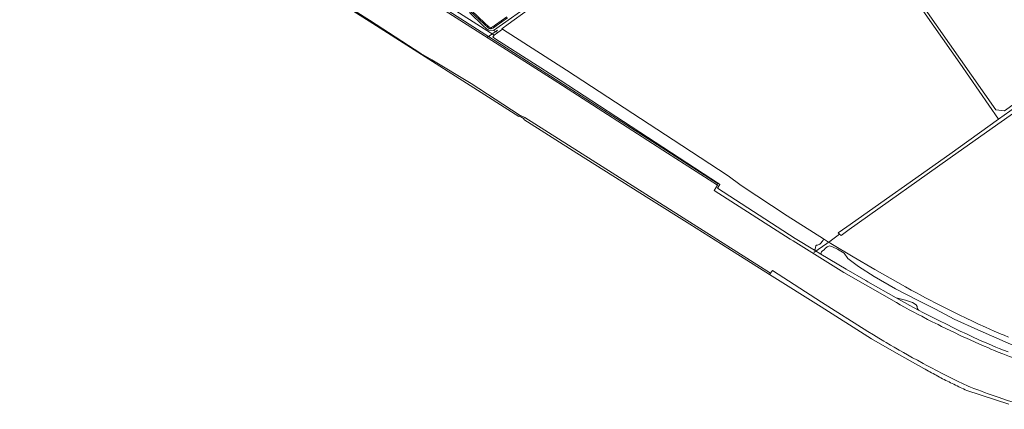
# Model space of a CAD drawing. Header units: metres. Extents: x 138165 to 154469, y 480134 to 494189.
# Tile 945 of 1056: x 151000 to 152161, y 480198 to 480657. Entities that reach past the tile are written whole.
import ezdxf

# ---------------------------------------------------------------- set-up
doc = ezdxf.new("R2010")
doc.units = ezdxf.units.M
doc.header["$LTSCALE"] = 0.001
doc.header["$MEASUREMENT"] = 0
for name, color, linetype, lineweight in [('TOP-L-duiker', 7, 'Continuous', 0), ('TOP-L-topo objecten vlak', 7, 'Continuous', 0), ('TOP-L-water beschoeiing', 7, 'Continuous', 0)]:
    doc.layers.add(name, color=color, linetype=linetype, lineweight=lineweight)

msp = doc.modelspace()

# ---------------------------------------------------------------- linework, layer by layer
at = {"layer": 'TOP-L-duiker', "flags": 128}
for points in [[(151551, 480636.2), (151563.3, 480644.8)], [(151936.3, 480382.8), (151956.5, 480397)]]:
    msp.add_lwpolyline(points, dxfattribs=at)
at = {"layer": 'TOP-L-topo objecten vlak', "flags": 128}
for points in [[(151558.6, 480644.5), (151607.7, 480679.1), (151733.7, 480767.9), (151736.1, 480769.4), (151737.5, 480770.9), (151739.6, 480772.3), (151905.8, 480889.4), (151907.9, 480886.2)], [(151569, 480645.8), (151568.2, 480646.2), (151575.8, 480652), (151600, 480669), (151680.9, 480725.9), (151715.4, 480750.6), (151781.9, 480797.2), (151849.2, 480844.7), (151907, 480885.5), (151907.9, 480886.2)], [(151911, 480886.6), (151938.7, 480847.8), (152010.6, 480745.2), (152015.3, 480738.5), (152034, 480711.8), (152108.2, 480605.8), (152154, 480540.1)], [(152274, 480630.8), (152258.9, 480620), (152161, 480549.9), (152150.8, 480550.8), (151913.8, 480888.7)], [(151822.5, 480462.2), (151763.5, 480500), (151634.3, 480583), (151436.9, 480709), (151344, 480768.2)], [(151823.6, 480463.9), (151767.3, 480500), (151635.4, 480584.5), (151438.2, 480710.8), (151345.4, 480769.8)], [(151559.4, 480639.1), (151441.2, 480714.3), (151348.6, 480773.5)], [(151368.3, 480683.1), (151412, 480655.4), (151588.3, 480543.1), (151588.9, 480543.9), (151594.7, 480540.2), (151594.2, 480539.4), (151656.7, 480500), (151741.7, 480446.5), (151789.9, 480416.2), (151827.4, 480392.6), (151884.1, 480356.9)], [(151369, 480684.1), (151398.6, 480665.3), (151412.5, 480656.5), (151472.9, 480617.5), (151485.9, 480609.7), (151532.3, 480581.9), (151588.9, 480545.1), (151595.7, 480541.9), (151885.3, 480358.5)], [(151530.2, 480665.5), (151546, 480650.4), (151550.3, 480646.4), (151550.5, 480646.3), (151550.6, 480646.2), (151550.7, 480646.2), (151550.8, 480646.1), (151550.9, 480646), (151551.7, 480645.5), (151551.9, 480645.4), (151552, 480645.3), (151552.1, 480645.3), (151552.2, 480645.2), (151552.3, 480645.2), (151552.4, 480645.1), (151552.5, 480645.1), (151552.7, 480645), (151552.8, 480645), (151552.9, 480644.9), (151553, 480644.9), (151553.2, 480644.9), (151553.3, 480644.8), (151553.4, 480644.8), (151553.5, 480644.8), (151558.6, 480644.5)], [(151575.1, 480659.2), (151561.8, 480649.8), (151558.6, 480647.6), (151558.5, 480647.5), (151558.4, 480647.5), (151558.4, 480647.5), (151558.3, 480647.4), (151558.2, 480647.4), (151558.2, 480647.3), (151558.1, 480647.3), (151558, 480647.3), (151556.7, 480646.7), (151556.6, 480646.7), (151556.5, 480646.7), (151556.5, 480646.7), (151556.4, 480646.6), (151556.3, 480646.6), (151556.3, 480646.6), (151556.2, 480646.6), (151556.1, 480646.6), (151556, 480646.6), (151556, 480646.5), (151555.9, 480646.5), (151555.8, 480646.5), (151555.7, 480646.5), (151555.7, 480646.5), (151555.6, 480646.5), (151555.5, 480646.5), (151555.5, 480646.5), (151555.4, 480646.5), (151555.3, 480646.5), (151555.2, 480646.6), (151555.2, 480646.6), (151553.9, 480646.8), (151553.8, 480646.8), (151553.7, 480646.8), (151553.6, 480646.8), (151553.6, 480646.8), (151553.5, 480646.9), (151553.4, 480646.9), (151553.3, 480646.9), (151553.3, 480646.9), (151553.2, 480647), (151553.1, 480647), (151553.1, 480647), (151553, 480647.1), (151552.9, 480647.1), (151552.9, 480647.1), (151552.8, 480647.2), (151552, 480647.7), (151551.9, 480647.7), (151551.9, 480647.8), (151551.8, 480647.8), (151551.7, 480647.9), (151551.7, 480647.9), (151547.4, 480651.9), (151531.6, 480666.9)], [(151574.2, 480660.4), (151561, 480651.1), (151557.7, 480648.8), (151557.7, 480648.8), (151557.6, 480648.7), (151557.6, 480648.7), (151557.5, 480648.7), (151557.5, 480648.7), (151556.1, 480648.1), (151556.1, 480648.1), (151556, 480648.1), (151556, 480648.1), (151555.9, 480648.1), (151555.9, 480648), (151555.8, 480648), (151555.8, 480648), (151555.7, 480648), (151555.7, 480648), (151555.6, 480648), (151555.6, 480648), (151555.5, 480648), (151555.5, 480648), (151555.4, 480648), (151554.1, 480648.3), (151554, 480648.3), (151554, 480648.3), (151553.9, 480648.3), (151553.9, 480648.3), (151553.8, 480648.3), (151553.8, 480648.3), (151553.8, 480648.4), (151553.7, 480648.4), (151553.7, 480648.4), (151553.6, 480648.4), (151552.8, 480649), (151552.7, 480649), (151552.7, 480649), (151552.7, 480649.1), (151552.6, 480649.1), (151552.6, 480649.1), (151548.4, 480653), (151532.6, 480668)], [(151559.4, 480639.1), (151557.8, 480636.6), (151565.7, 480631.5), (151637, 480586.1), (151823.9, 480464.3)], [(151558.6, 480644.5), (151563.5, 480642)], [(151563.5, 480642), (151559.4, 480639.1)], [(151563.5, 480642), (151569, 480645.8)], [(151947.5, 480398.9), (151904.6, 480426.1), (151850.6, 480462), (151835.3, 480473.4), (151780.6, 480509.1), (151644.5, 480597.8), (151569, 480645.8)], [(152207.2, 480577.8), (152154, 480540.1)], [(151966.6, 480404.5), (151968.5, 480403), (151977.9, 480410.1), (152106.5, 480501.3), (152207.9, 480572.4), (152210.9, 480573.3)], [(152154, 480540.1), (152096.6, 480498.6), (151975, 480413.3), (151964.8, 480406.1), (151966.6, 480404.5)], [(152167, 480260.4), (152159, 480263.5), (152153.5, 480265.7), (152149, 480267.6), (152144.8, 480269.3), (152141.2, 480270.9), (152137, 480272.7), (152127.3, 480276.9), (152119.7, 480280.3), (152109.6, 480285), (152101.1, 480289), (152092.7, 480293), (152086.8, 480295.9), (152082.6, 480298), (152075.9, 480301.4), (152070.4, 480304.2), (152063.4, 480307.8), (152059.2, 480310), (152053.2, 480313.2), (152048.7, 480315.6), (152043.2, 480318.7), (152038.1, 480321.5), (152033.6, 480324), (152000, 480343.2), (151971.4, 480359.5), (151911.9, 480396.6), (151908.2, 480398.8), (151818.7, 480455.9), (151822.5, 480462.2)], [(151822.5, 480462.2), (151823.1, 480463.1), (151823.6, 480463.9)], [(151823.9, 480464.3), (151825.5, 480463.3), (151825.3, 480463), (151822.8, 480458.6), (151914.2, 480399.4), (151936.9, 480385.8)], [(151823.9, 480464.3), (151823.6, 480463.9)], [(151953.7, 480395.1), (151966.6, 480404.5)], [(151936.9, 480385.8), (151937.6, 480387), (151938.6, 480390.7), (151939.2, 480391.4), (151940.7, 480391.4), (151943.1, 480392.7), (151944.4, 480394), (151945.9, 480395.9), (151947.1, 480397.5), (151947.5, 480398.9)], [(151953.7, 480395.1), (151953.5, 480395.2), (151951.1, 480396.6), (151947.5, 480398.9)], [(152165.8, 480283.4), (152160.6, 480285.4), (152157.2, 480286.7), (152148.8, 480290.4), (152138.4, 480295), (152129.5, 480299.1), (152123.1, 480302.1), (152115.9, 480305.5), (152107.5, 480309.6), (152100.6, 480312.9), (152091, 480317.7), (152085.7, 480320.4), (152080.2, 480323.2), (152072.5, 480327.2), (152068, 480329.5), (152061.6, 480332.9), (152057.2, 480335.3), (152051.1, 480338.6), (152044.2, 480342.4), (152008.3, 480363), (151982.7, 480377.7), (151956.2, 480393.6), (151953.7, 480395.1)], [(151936.9, 480385.8), (151944.6, 480381.1)], [(151944.6, 480381.1), (151945.3, 480383.8), (151946.6, 480384.9), (151948.5, 480385.9), (151949.7, 480387.6), (151951.8, 480389.5), (151954.8, 480390.7), (151958.4, 480389.7), (151964.3, 480386.8), (151971.8, 480382.3), (151976.2, 480375.9), (151989, 480366.3), (152007.2, 480354.6), (152032.4, 480340.2), (152058.3, 480326.9), (152079.5, 480316.1), (152101.6, 480304.3), (152129.7, 480291.8), (152184.2, 480268.1)], [(152033.1, 480329.6), (152000, 480348.6), (151997.5, 480350), (151974.3, 480363.3), (151944.6, 480381.1)], [(151884.1, 480356.9), (151885.3, 480358.5)], [(151884.1, 480356.9), (151944.9, 480318.9), (152000, 480283.9), (152004, 480281.4), (152033.5, 480264.3), (152065.7, 480246.4), (152067.5, 480245.4), (152069.4, 480244.3), (152071.2, 480243.3), (152073.1, 480242.3), (152074.9, 480241.3), (152076.8, 480240.3), (152078.7, 480239.3), (152080.5, 480238.3), (152082.4, 480237.3), (152084.3, 480236.3), (152086.1, 480235.3), (152088, 480234.3), (152089.9, 480233.4), (152091.8, 480232.4), (152093.7, 480231.4), (152095.6, 480230.5), (152097.5, 480229.5), (152099.4, 480228.6), (152101.3, 480227.7), (152103.2, 480226.8), (152105.1, 480225.8), (152107, 480224.9), (152108.9, 480224), (152110.8, 480223.1), (152112.7, 480222.2), (152114.7, 480221.4), (152116.6, 480220.5), (152166, 480204.2)], [(151885.3, 480358.5), (151887.5, 480361.7), (151945.1, 480324.4), (152000, 480290.1), (152006.4, 480286), (152013, 480282), (152018.6, 480278.6), (152021.3, 480277), (152026.4, 480274), (152031.1, 480271.3), (152036.9, 480267.9), (152041.9, 480265), (152046.7, 480262.4), (152052.7, 480259), (152058.3, 480256), (152065.1, 480252.3), (152069.4, 480250), (152075, 480247), (152080.7, 480244), (152088.2, 480240.2), (152094.7, 480236.9), (152100, 480234.3), (152106.4, 480231.2), (152111.4, 480228.8), (152118.2, 480225.5), (152120.9, 480224.5), (152124.8, 480222.9), (152129.6, 480221.1), (152133.9, 480219.5), (152137.6, 480218.1), (152141.9, 480216.5), (152147.8, 480214.4), (152153.4, 480212.5), (152158.9, 480210.6), (152164.5, 480208.7)], [(152033.1, 480329.6), (152044.3, 480326.8), (152052.7, 480324.1), (152056.7, 480321.2), (152058, 480319.2), (152058.1, 480317.4), (152059.5, 480315.2)], [(152059.5, 480315.2), (152053.8, 480318.3), (152049.3, 480320.7), (152043.2, 480324), (152036.1, 480327.9), (152033.1, 480329.6)], [(152165.5, 480265.8), (152159.9, 480267.8), (152154.6, 480269.9), (152150.9, 480271.3), (152142.1, 480275.2), (152131.6, 480279.9), (152122.5, 480284), (152116, 480287.1), (152108.7, 480290.5), (152100.2, 480294.6), (152093.3, 480298), (152083.5, 480302.8), (152078.1, 480305.6), (152072.6, 480308.4), (152064.8, 480312.4), (152060.3, 480314.8), (152059.5, 480315.2)]]:
    msp.add_lwpolyline(points, dxfattribs=at)
at = {"layer": 'TOP-L-water beschoeiing', "flags": 128}
for points in [[(151000, 480986.1), (151048.9, 480955.2), (151174.7, 480875.8), (151436.9, 480709), (151634.3, 480583), (151763.5, 480500)], [(151763.5, 480500), (151822.5, 480462.2)], [(151911.9, 480396.6), (151908.2, 480398.8), (151818.7, 480455.9), (151822.5, 480462.2)], [(151822.5, 480462.2), (151823.6, 480463.9), (151824.1, 480464.5)], [(151911.9, 480396.6), (151971.4, 480359.5)], [(151885.3, 480358.5), (151887.5, 480361.7)], [(151945.1, 480324.4), (151887.5, 480361.7)], [(151971.4, 480359.5), (152000, 480343.2)], [(152000, 480343.2), (152033.6, 480324)], [(152000, 480290.1), (151945.1, 480324.4)], [(152149, 480267.6), (152144.8, 480269.3), (152141.2, 480270.9), (152137, 480272.7), (152127.3, 480276.9), (152119.7, 480280.3), (152109.6, 480285), (152101.1, 480289), (152092.7, 480293), (152086.8, 480295.9), (152082.6, 480298), (152075.9, 480301.4), (152070.4, 480304.2), (152063.4, 480307.8), (152059.2, 480310), (152053.2, 480313.2), (152048.7, 480315.6), (152043.2, 480318.7), (152038.1, 480321.5), (152033.6, 480324)], [(152000, 480290.1), (152006.4, 480286)], [(152118.2, 480225.5), (152111.4, 480228.8), (152106.4, 480231.2), (152100, 480234.3), (152094.7, 480236.9), (152088.2, 480240.2), (152080.7, 480244), (152075, 480247), (152069.4, 480250), (152065.1, 480252.3), (152058.3, 480256), (152052.7, 480259), (152046.7, 480262.4), (152041.9, 480265), (152036.9, 480267.9), (152031.1, 480271.3), (152026.4, 480274), (152021.3, 480277), (152018.6, 480278.6), (152013, 480282), (152006.4, 480286)], [(152272.7, 480226.5), (152270, 480227.2), (152264.9, 480228.6), (152259.6, 480230), (152255.4, 480231.2), (152250.8, 480232.4), (152248, 480233.2), (152242.5, 480234.8), (152237.3, 480236.4), (152229.9, 480238.6), (152224.5, 480240.3), (152213, 480244), (152207.7, 480245.8), (152200.8, 480248.1), (152192.7, 480250.9), (152183.2, 480254.3), (152179.3, 480255.8), (152172.3, 480258.4), (152167, 480260.4), (152159, 480263.5), (152153.5, 480265.7), (152149, 480267.6)], [(152197.8, 480198.3), (152191.1, 480200.3), (152186.2, 480201.7), (152180, 480203.7), (152175.5, 480205.1), (152171.1, 480206.5), (152164.5, 480208.7), (152158.9, 480210.6), (152153.4, 480212.5), (152147.8, 480214.4), (152141.9, 480216.5), (152137.6, 480218.1), (152133.9, 480219.5), (152129.6, 480221.1), (152124.8, 480222.9), (152120.9, 480224.5), (152118.2, 480225.5)]]:
    msp.add_lwpolyline(points, dxfattribs=at)

doc.saveas('drawing.dxf')
